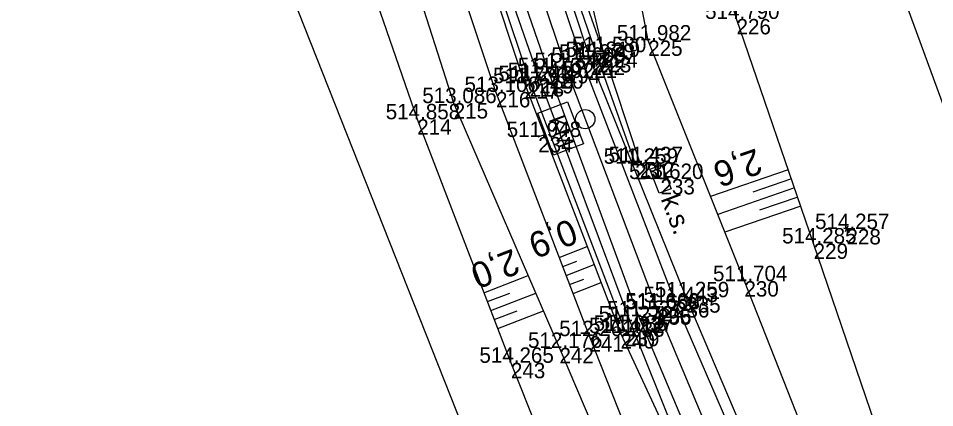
# Model space of a CAD drawing. Extents: x -1234191 to 23050, y -1290331 to -741191.
# Drawn here: x -865421.7 to -865350.2, y -1105678.6 to -1105648.3 of the extents above; entities that cross this region are included whole.
import ezdxf

# ---------------------------------------------------------------- set-up
doc = ezdxf.new("R2010")
doc.units = 0
for name, color, linetype in [('Vrstva 1', 7, 'Continuous'), ('Vrstva 13', 7, 'Continuous'), ('Vrstva 25', 7, 'Continuous'), ('Vrstva 4', 7, 'Continuous'), ('Vrstva 48', 7, 'Continuous'), ('Vrstva 49', 7, 'Continuous'), ('Vrstva 53', 7, 'Continuous'), ('Vrstva 60', 7, 'Continuous'), ('Vrstva 61', 7, 'Continuous'), ('Vrstva 7', 7, 'Continuous')]:
    doc.layers.add(name, color=color, linetype=linetype)

msp = doc.modelspace()

# ---------------------------------------------------------------- linework, layer by layer
at = {"layer": 'Vrstva 1'}
msp.add_lwpolyline([(-865407.195, -1105537.575), (-865404.196, -1105556.916), (-865400.505, -1105576.045), (-865396.019, -1105595.579), (-865390.864, -1105614.993), (-865387.31, -1105627.062), (-865386.583, -1105629.41), (-865385.508, -1105632.843), (-865385.189, -1105633.841), (-865378.995, -1105652.192), (-865371.92, -1105670.917), (-865371.888, -1105670.985), (-865364.336, -1105688.963), (-865356.164, -1105706.667), (-865347.54, -1105724.058), (-865338.705, -1105740.819), (-865331.549, -1105753.838), (-865329.651, -1105757.233), (-865318.339, -1105777.438), (-865311.668, -1105789.318), (-865293.803, -1105821.189)], dxfattribs=at)
at = {"layer": 'Vrstva 13'}
for points in [[(-865410.269, -1105538.13), (-865407.278, -1105557.543), (-865403.536, -1105576.907), (-865399.27, -1105596.297), (-865393.928, -1105616.954), (-865388.236, -1105635.295), (-865382.221, -1105653.374), (-865374.739, -1105672.838), (-865374.381, -1105672.663), (-865381.815, -1105653.219), (-865387.895, -1105635.179), (-865393.45, -1105616.725), (-865398.823, -1105596.255), (-865403.23, -1105576.737), (-865406.866, -1105557.408), (-865409.862, -1105538.199)], [(-865373.598, -1105659.651), (-865373.222, -1105659.529), (-865376.078, -1105650.958), (-865382.424, -1105632.94), (-865388.772, -1105611.847), (-865389.18, -1105611.91), (-865382.873, -1105633.018), (-865376.572, -1105651.334), (-865373.598, -1105659.651)]]:
    msp.add_lwpolyline(points, dxfattribs=at)
at = {"layer": 'Vrstva 25'}
msp.add_lwpolyline([(-865372.444, -1105660.078), (-865371.509, -1105659.725), (-865370.802, -1105661.596), (-865371.737, -1105661.949), (-865372.444, -1105660.078)], dxfattribs=at)
at = {"layer": 'Vrstva 4'}
for points in [[(-865415.794, -1105407.513), (-865415.013, -1105426.565), (-865414.095, -1105450.467), (-865411.461, -1105474.692), (-865410.067, -1105496.27), (-865407.861, -1105518.057), (-865405.51, -1105537.281), (-865402.299, -1105556.567), (-865398.435, -1105575.517), (-865393.919, -1105595.097), (-865389.455, -1105614.694), (-865383.953, -1105633.214), (-865377.686, -1105651.781), (-865370.49, -1105670.425), (-865362.745, -1105688.31), (-865354.733, -1105705.921), (-865346.085, -1105723.231), (-865337.304, -1105740.107), (-865328.117, -1105756.476), (-865310.177, -1105788.444), (-865292.191, -1105820.356)], [(-865241.394, -1105918.847), (-865246.199, -1105909.181), (-865270.794, -1105865.582), (-865295.111, -1105821.951), (-865312.962, -1105790.175), (-865331.022, -1105758.107), (-865339.935, -1105741.481), (-865348.821, -1105724.714), (-865357.635, -1105707.335), (-865365.696, -1105689.589), (-865373.312, -1105671.543), (-865380.292, -1105652.6), (-865386.741, -1105634.019), (-865392.22, -1105615.411), (-865397.526, -1105595.969), (-865401.976, -1105576.338), (-865405.628, -1105557.197), (-865408.672, -1105537.755), (-865411.141, -1105518.31), (-865413.538, -1105496.503), (-865416.279, -1105475.043), (-865418.369, -1105450.916), (-865420.427, -1105426.616), (-865421.339, -1105417.317)], [(-865296.635, -1105822.585), (-865314.451, -1105791.041), (-865319.551, -1105779.817), (-865319.292, -1105779.667), (-865319.976, -1105778.485), (-865320.819, -1105777.032), (-865321.078, -1105777.182), (-865332.077, -1105758.784), (-865341.611, -1105742.183), (-865350.523, -1105725.488), (-865354.5, -1105715.084), (-865358.525, -1105707.694), (-865366.664, -1105690.21), (-865373.988, -1105671.921), (-865381.072, -1105652.973), (-865387.566, -1105634.336), (-865393.24, -1105615.741), (-865398.46, -1105596.137), (-865402.659, -1105576.601), (-865406.297, -1105557.39), (-865409.325, -1105537.816), (-865412.231, -1105518.228), (-865414.324, -1105496.685), (-865416.279, -1105475.043)], [(-865362.099, -1105687.748), (-865369.612, -1105670.045), (-865377.074, -1105651.545), (-865383.189, -1105632.912), (-865388.733, -1105614.455), (-865393.919, -1105595.097)]]:
    msp.add_lwpolyline(points, dxfattribs=at)
at = {"layer": 'Vrstva 48'}
for p, q in [((-865361.659, -1105660.111), (-865367.72, -1105662.195)), ((-865361.416, -1105660.821), (-865364.428, -1105661.856)), ((-865361.172, -1105661.53), (-865367.162, -1105663.589)), ((-865360.928, -1105662.239), (-865363.905, -1105663.263)), ((-865360.684, -1105662.948), (-865366.604, -1105664.984)), ((-865379.51, -1105666.942), (-865377.327, -1105666.106)), ((-865379.242, -1105667.643), (-865378.15, -1105667.224)), ((-865378.973, -1105668.343), (-865376.789, -1105667.506)), ((-865385.386, -1105669.689), (-865381.933, -1105668.359)), ((-865378.705, -1105669.043), (-865377.612, -1105668.625)), ((-865378.437, -1105669.744), (-865376.25, -1105668.906)), ((-865385.117, -1105670.389), (-865383.376, -1105669.719)), ((-865384.847, -1105671.089), (-865381.337, -1105669.737)), ((-865384.577, -1105671.789), (-865382.808, -1105671.108)), ((-865384.308, -1105672.489), (-865380.741, -1105671.115))]:
    msp.add_line(p, q, dxfattribs=at)
at = {"layer": 'Vrstva 49'}
for p, q in [((-865357.022, -1105664.505), (-865357.228, -1105664.961)), ((-865357.353, -1105664.63), (-865356.897, -1105664.836))]:
    msp.add_line(p, q, dxfattribs=at)
for points in [[(-865376.078, -1105650.958), (-865382.424, -1105632.94), (-865388.772, -1105611.847), (-865393.223, -1105594.874), (-865397.353, -1105575.355), (-865401.054, -1105556.121), (-865404.23, -1105536.892), (-865406.536, -1105517.766), (-865408.643, -1105496.056), (-865410.444, -1105474.575), (-865412.66, -1105450.47), (-865415.013, -1105426.565), (-865415.794, -1105407.513), (-865415.455, -1105367.235), (-865402.907, -1105366.083)], [(-865376.078, -1105650.958), (-865381.487, -1105628.017), (-865385.333, -1105613.527), (-865389.708, -1105593.559), (-865393.102, -1105574.326), (-865395.673, -1105556.254), (-865397.915, -1105536.922), (-865399.63, -1105517.59), (-865400.807, -1105494.21), (-865401.638, -1105478.421), (-865402.71, -1105458.473), (-865403.845, -1105434.14), (-865404.663, -1105411.01), (-865404.932, -1105394.988), (-865404.524, -1105373.589), (-865402.907, -1105366.083)], [(-865351.968, -1105725.83), (-865369.936, -1105691.32), (-865377.161, -1105673.073), (-865384.447, -1105654.058), (-865390.821, -1105634.905), (-865396.67, -1105615.658), (-865402.69, -1105596.97), (-865408.368, -1105576.114), (-865412.447, -1105559.083), (-865416.154, -1105538.99), (-865419.729, -1105517.794), (-865422.378, -1105496.03), (-865425.125, -1105475.829), (-865429.106, -1105455.441), (-865430.732, -1105438.55), (-865434.479, -1105409.621)], [(-865422.312, -1105426.455), (-865420.333, -1105451.174), (-865417.489, -1105475.538), (-865415.588, -1105496.851), (-865413.086, -1105518.481), (-865410.269, -1105538.13), (-865407.278, -1105557.543), (-865403.536, -1105576.907), (-865399.27, -1105596.297), (-865393.928, -1105616.954), (-865388.236, -1105635.295), (-865382.221, -1105653.374), (-865374.739, -1105672.838), (-865366.664, -1105690.21), (-865358.525, -1105707.694), (-865354.5, -1105715.084), (-865354.892, -1105715.228), (-865355.569, -1105715.191), (-865351.968, -1105725.83)], [(-865367.326, -1105722.923), (-865361.181, -1105725.011), (-865360.128, -1105719.687), (-865364.909, -1105707.684), (-865371.898, -1105691.754), (-865379.499, -1105673.988), (-865387.741, -1105654.927), (-865394.032, -1105635.291), (-865399.596, -1105615.952), (-865406.5, -1105599.249), (-865409.836, -1105576.678), (-865416.139, -1105561.119)], [(-865416.139, -1105561.119), (-865412.411, -1105581.489), (-865407.921, -1105600.33), (-865403.836, -1105617.098), (-865397.997, -1105634.769), (-865390.587, -1105656.187), (-865383.282, -1105675.152), (-865374.911, -1105696.089), (-865371.468, -1105704.443), (-865363.719, -1105720.811), (-865361.181, -1105725.011)], [(-865339.356, -1105717.28), (-865349.976, -1105703.305), (-865358.363, -1105685.801), (-865365.08, -1105668.793), (-865372.579, -1105650.049), (-865376.354, -1105630.416), (-865381.402, -1105611.128), (-865386.17, -1105592.381)], [(-865334.443, -1105710.922), (-865336.95, -1105714.527), (-865344.086, -1105703.749), (-865354.138, -1105682.135), (-865359.684, -1105665.857), (-865365.695, -1105648.373), (-865371.349, -1105629.407), (-865375.364, -1105616.132), (-865379.826, -1105594.381)]]:
    msp.add_lwpolyline(points, dxfattribs=at)
at = {"layer": 'Vrstva 53'}
for points in [[(-865368.27, -1105423.409), (-865367.221, -1105456.517), (-865375.2, -1105489.274), (-865369.701, -1105551.6), (-865370.632, -1105583.906), (-865368.457, -1105603.691), (-865326.497, -1105717.991), (-865321.812, -1105718.794), (-865313.841, -1105726.535), (-865332.544, -1105731.795), (-865234.42, -1105909.3), (-865227.657, -1105917.883)], [(-865241.975, -1105927.132), (-865328.685, -1105775.989), (-865337.293, -1105781.984), (-865359.64, -1105740.13), (-865378.04, -1105702.85), (-865401.73, -1105642.98)]]:
    msp.add_lwpolyline(points, dxfattribs=at)
at = {"layer": 'Vrstva 60'}
for p, q in [((-865365.695, -1105648.373), (-865365.695, -1105648.373)), ((-865372.579, -1105650.049), (-865372.579, -1105650.049)), ((-865376.078, -1105650.958), (-865376.078, -1105650.958)), ((-865377.074, -1105651.545), (-865377.074, -1105651.545)), ((-865376.572, -1105651.334), (-865376.572, -1105651.334)), ((-865378.995, -1105652.192), (-865378.995, -1105652.192)), ((-865377.686, -1105651.781), (-865377.686, -1105651.781)), ((-865381.072, -1105652.973), (-865381.072, -1105652.973)), ((-865380.292, -1105652.6), (-865380.292, -1105652.6)), ((-865382.221, -1105653.374), (-865382.221, -1105653.374)), ((-865381.815, -1105653.219), (-865381.815, -1105653.219)), ((-865384.447, -1105654.058), (-865384.447, -1105654.058)), ((-865387.741, -1105654.927), (-865387.741, -1105654.927)), ((-865390.587, -1105656.187), (-865390.587, -1105656.187)), ((-865381.158, -1105657.565), (-865381.158, -1105657.565)), ((-865373.222, -1105659.529), (-865373.222, -1105659.529)), ((-865373.598, -1105659.651), (-865373.598, -1105659.651)), ((-865371.623, -1105660.837), (-865371.623, -1105660.837)), ((-865357.125, -1105664.733), (-865357.125, -1105664.733)), ((-865359.684, -1105665.857), (-865359.684, -1105665.857)), ((-865365.08, -1105668.793), (-865365.08, -1105668.793)), ((-865369.612, -1105670.045), (-865369.612, -1105670.045)), ((-865371.92, -1105670.917), (-865371.92, -1105670.917)), ((-865370.49, -1105670.425), (-865370.49, -1105670.425)), ((-865373.312, -1105671.543), (-865373.312, -1105671.543)), ((-865371.888, -1105670.985), (-865371.888, -1105670.985)), ((-865373.988, -1105671.921), (-865373.988, -1105671.921)), ((-865377.161, -1105673.073), (-865377.161, -1105673.073)), ((-865374.739, -1105672.838), (-865374.739, -1105672.838)), ((-865374.381, -1105672.663), (-865374.381, -1105672.663)), ((-865379.499, -1105673.988), (-865379.499, -1105673.988)), ((-865383.282, -1105675.152), (-865383.282, -1105675.152))]:
    msp.add_line(p, q, dxfattribs=at)
at = {"layer": 'Vrstva 7'}
msp.add_line((-865381.158, -1105657.565), (-865380.575, -1105657.345), dxfattribs=at)
msp.add_lwpolyline([(-865381.191, -1105655.715), (-865378.868, -1105654.838), (-865377.635, -1105658.1), (-865379.958, -1105658.978)], close=True, dxfattribs=at)
msp.add_circle((-865377.489, -1105656.179), 0.75, dxfattribs=at)

# ---------------------------------------------------------------- texts
at = {"layer": 'Vrstva 25'}
msp.add_text('k.s.', height=1.5, rotation=290.69843, dxfattribs=at).set_placement((-865371.619, -1105662.384))
at = {"layer": 'Vrstva 48'}
for s, rotation, p in [('2,6', 198.97297, (-865364.158, -1105658.429)), ('0,9', 200.96539, (-865378.618, -1105663.886)), ('2,0', 201.06585, (-865383.121, -1105666.233))]:
    msp.add_text(s, height=2, rotation=rotation, dxfattribs=at).set_placement(p)
at = {"layer": 'Vrstva 60'}
for s, p in [('226', (-865365.695, -1105649.573)), ('225', (-865372.579, -1105651.249)), ('224', (-865376.078, -1105652.158)), ('222', (-865377.074, -1105652.745)), ('223', (-865376.572, -1105652.534)), ('194', (-865378.995, -1105653.392)), ('221', (-865377.686, -1105652.981)), ('219', (-865381.072, -1105654.173)), ('220', (-865380.292, -1105653.8)), ('217', (-865382.221, -1105654.574)), ('218', (-865381.815, -1105654.419)), ('216', (-865384.447, -1105655.258)), ('215', (-865387.741, -1105656.127)), ('214', (-865390.587, -1105657.387)), ('234', (-865381.158, -1105658.765)), ('232', (-865373.222, -1105660.729)), ('231', (-865373.598, -1105660.851)), ('233', (-865371.623, -1105662.037)), ('228', (-865357.125, -1105665.933)), ('229', (-865359.684, -1105667.057)), ('230', (-865365.08, -1105669.993)), ('235', (-865369.612, -1105671.245)), ('196', (-865371.92, -1105672.117)), ('236', (-865370.49, -1105671.625)), ('237', (-865373.312, -1105672.743)), ('255', (-865371.888, -1105672.185)), ('238', (-865373.988, -1105673.121)), ('241', (-865377.161, -1105674.273)), ('240', (-865374.739, -1105674.038)), ('239', (-865374.381, -1105673.863)), ('242', (-865379.499, -1105675.188)), ('243', (-865383.282, -1105676.352))]:
    msp.add_text(s, height=1.2, dxfattribs=at).set_placement(p)
at = {"layer": 'Vrstva 61'}
for s, p in [('514.790', (-865368.146, -1105648.373)), ('511.982', (-865375.027, -1105650.049)), ('511.319', (-865379.026, -1105651.334)), ('511.580', (-865378.529, -1105650.958)), ('511.608', (-865380.14, -1105651.781)), ('511.370', (-865379.525, -1105651.545)), ('511.767', (-865382.744, -1105652.6)), ('511.847', (-865381.447, -1105652.192)), ('511.736', (-865384.673, -1105653.374)), ('511.243', (-865384.267, -1105653.219)), ('511.419', (-865383.526, -1105652.973)), ('513.106', (-865386.899, -1105654.058)), ('513.086', (-865390.193, -1105654.927)), ('514.858', (-865393.041, -1105656.187)), ('511.948', (-865383.612, -1105657.565)), ('511.259', (-865376.052, -1105659.651)), ('511.437', (-865375.674, -1105659.529)), ('511.620', (-865374.074, -1105660.837)), ('514.257', (-865359.577, -1105664.733)), ('514.285', (-865362.14, -1105665.857)), ('511.704', (-865367.531, -1105668.793)), ('511.443', (-865372.942, -1105670.425)), ('511.259', (-865372.066, -1105670.045)), ('511.660', (-865374.371, -1105670.917)), ('511.663', (-865374.34, -1105670.985)), ('511.272', (-865376.436, -1105671.921)), ('511.537', (-865375.764, -1105671.543)), ('511.412', (-865377.187, -1105672.838)), ('511.085', (-865376.837, -1105672.663)), ('512.261', (-865379.518, -1105673.073)), ('512.176', (-865381.951, -1105673.988)), ('514.265', (-865385.738, -1105675.152))]:
    msp.add_text(s, height=1.2, dxfattribs=at).set_placement(p)
at = {"layer": 'Vrstva 7'}
msp.add_text('KM', height=1.2469, rotation=290.69843, dxfattribs=at).set_placement((-865380.356, -1105656.175))

doc.saveas('drawing.dxf')
